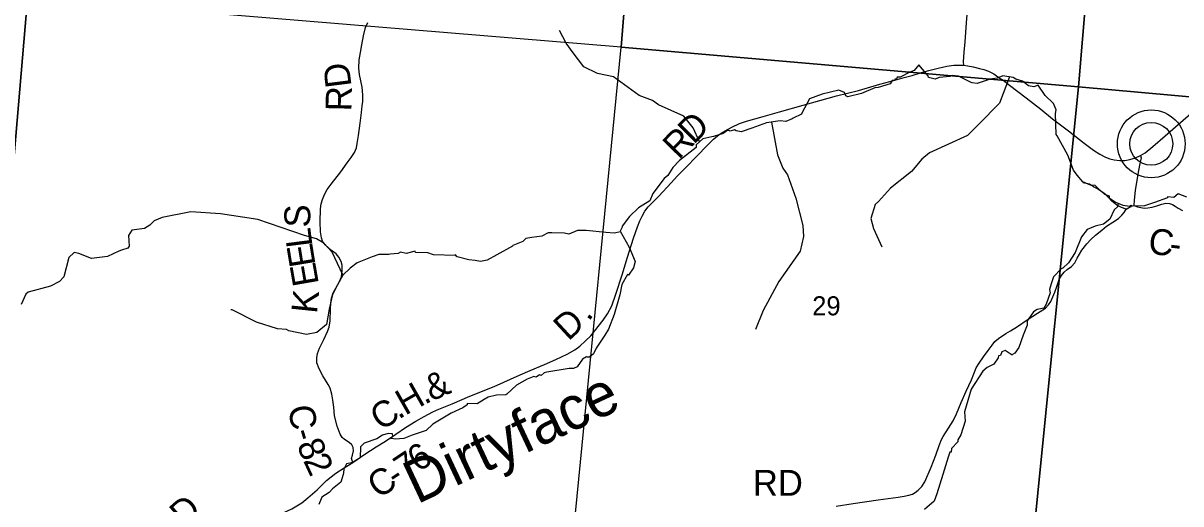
# Model space of a CAD drawing. Extents: x 1878108 to 2183446, y 146837 to 508383.
# Drawn here: x 1945765 to 1959185, y 288621 to 294193 of the extents above; entities that cross this region are included whole.
import ezdxf

# ---------------------------------------------------------------- set-up
doc = ezdxf.new("R2010")
doc.units = 0
for name, color, linetype in [('GM_X_Adjacent_County', 7, 'Continuous'), ('GM_X_County', 7, 'Continuous'), ('GM_X_County_Road', 7, 'Continuous'), ('GM_X_County_Road_Text', 7, 'Continuous'), ('GM_X_Minor_River', 7, 'Continuous'), ('GM_X_Minor_River_Text', 7, 'Continuous'), ('GM_X_Section', 7, 'Continuous'), ('GM_X_Section_Text', 7, 'Continuous'), ('GM_X_Township', 7, 'Continuous'), ('GM_X_Township_Road', 7, 'Continuous'), ('GM_X_Township_Road_Text', 7, 'Continuous'), ('GM_X_Township_ROW', 7, 'Continuous'), ('GM_X_Unincorporated', 7, 'Continuous'), ('GM_X_Unincorporated_Location', 7, 'Continuous')]:
    doc.layers.add(name, color=color, linetype=linetype)

msp = doc.modelspace()

# ---------------------------------------------------------------- linework, layer by layer
at = {"layer": 'GM_X_Adjacent_County'}
msp.add_lwpolyline([(1923046, 277654), (1923342, 280921), (1923726, 285166), (1924414, 292311), (1924469, 293153), (1924887, 299587), (1925256, 303586), (1925774, 309211), (1931071, 308772), (1932946, 308617), (1934622, 308532), (1940473, 308073), (1940781, 308049), (1946953, 307566), (1946499, 302372), (1946238, 299382), (1946067, 297426), (1944907, 283849), (1944903, 283729), (1945544, 283670), (1949278, 283311), (1954438, 282859), (1961539, 282259)], dxfattribs=at)
at = {"layer": 'GM_X_County'}
msp.add_lwpolyline([(1961539, 282259), (1954438, 282859), (1949278, 283311), (1945544, 283670), (1944903, 283729), (1944907, 283849), (1946067, 297426), (1946238, 299382), (1946499, 302372), (1946953, 307566), (1947119, 309329), (1947259, 310824), (1951372, 310518), (1954993, 310242), (1956742, 310075), (1958100, 309945), (1959932, 309778)], dxfattribs=at)
at = {"layer": 'GM_X_County_Road'}
for points in [[(1956471, 294794), (1956487, 294775), (1956558, 294673), (1956638, 294546), (1956686, 294462), (1956704, 294413), (1956708, 294341), (1956695, 294195), (1956681, 293975), (1956671, 293855), (1956663, 293745), (1956666, 293707)], [(1949587, 289102), (1949573, 289145), (1949582, 289187), (1949595, 289234), (1949592, 289273), (1949575, 289306), (1949544, 289332), (1949491, 289365), (1949463, 289390), (1949441, 289427), (1949407, 289523), (1949374, 289642), (1949366, 289742), (1949355, 289821), (1949344, 289892), (1949325, 289960), (1949300, 290005), (1949238, 290103), (1949198, 290185), (1949171, 290257), (1949169, 290315), (1949176, 290365), (1949201, 290426), (1949251, 290526), (1949293, 290619), (1949312, 290669), (1949324, 290744), (1949328, 290882), (1949330, 290948), (1949338, 291005), (1949359, 291068), (1949388, 291121), (1949429, 291189), (1949454, 291252), (1949463, 291326), (1949463, 291386), (1949453, 291432), (1949426, 291482), (1949393, 291520), (1949340, 291559), (1949266, 291622), (1949235, 291665), (1949222, 291706), (1949212, 291775), (1949207, 291890), (1949213, 292040), (1949218, 292098), (1949235, 292147), (1949259, 292208), (1949290, 292265), (1949335, 292325), (1949446, 292468), (1949522, 292572), (1949569, 292636), (1949606, 292692), (1949631, 292749), (1949637, 292797), (1949652, 292891), (1949673, 293034), (1949686, 293158), (1949695, 293233), (1949701, 293286), (1949701, 293364), (1949693, 293450), (1949663, 293598), (1949656, 293673), (1949660, 293767), (1949675, 293853), (1949690, 293941), (1949709, 294045), (1949735, 294143), (1949759, 294200)], [(1949587, 289102), (1949637, 289135), (1949727, 289198), (1949857, 289282), (1949965, 289349), (1950084, 289429), (1950196, 289507), (1950317, 289581), (1950413, 289633), (1950513, 289686), (1950585, 289717), (1950740, 289782), (1950944, 289869), (1951226, 289983), (1951525, 290118), (1951641, 290166), (1951809, 290238), (1951941, 290295), (1952072, 290355), (1952160, 290407), (1952219, 290449), (1952285, 290510), (1952345, 290567), (1952389, 290624), (1952487, 290751), (1952538, 290824), (1952590, 290916), (1952637, 291050), (1952710, 291275), (1952772, 291479), (1952840, 291701), (1952885, 291831), (1952914, 291903), (1952940, 291955), (1952970, 292012), (1953012, 292065), (1953133, 292188), (1953275, 292341), (1953351, 292425), (1953435, 292507), (1953584, 292662), (1953685, 292769), (1953769, 292850), (1953813, 292885), (1953855, 292917), (1953902, 292946), (1953981, 292988), (1954067, 293028), (1954151, 293057), (1954345, 293112), (1954531, 293164), (1954808, 293242), (1955193, 293352), (1955450, 293414), (1955695, 293484), (1955871, 293534), (1955977, 293564), (1956071, 293587), (1956179, 293620), (1956265, 293644), (1956371, 293672), (1956474, 293694), (1956553, 293706), (1956666, 293707)], [(1956666, 293707), (1956716, 293697), (1956777, 293685), (1956851, 293668), (1956903, 293654), (1956956, 293636), (1957017, 293605), (1957080, 293560), (1957124, 293531), (1957199, 293475), (1957390, 293329), (1957561, 293195), (1957699, 293084), (1957882, 292944), (1958064, 292801), (1958173, 292719), (1958244, 292673), (1958313, 292639), (1958362, 292619), (1958413, 292610), (1958477, 292602), (1958536, 292602), (1958592, 292611), (1958660, 292630), (1958719, 292657)], [(1958719, 292657), (1958770, 292690), (1958859, 292762), (1959002, 292886), (1959122, 292992), (1959415, 293247)], [(1958719, 292657), (1958726, 292630), (1958718, 292598), (1958704, 292545), (1958685, 292443), (1958655, 292254), (1958645, 292142), (1958640, 292079)], [(1958640, 292079), (1958682, 292065), (1958723, 292055), (1958758, 292050), (1958803, 292052), (1958854, 292060), (1958905, 292075), (1958966, 292093), (1959010, 292106), (1959053, 292104), (1959087, 292091), (1959119, 292071), (1959152, 292050), (1959203, 292023)]]:
    msp.add_lwpolyline(points, dxfattribs=at)
at = {"layer": 'GM_X_Minor_River'}
for points in [[(1953605, 292816), (1953531, 292981), (1953424, 293115), (1953130, 293245), (1953061, 293296), (1952904, 293353), (1952610, 293570), (1952421, 293611), (1952266, 293686), (1952140, 293848), (1952060, 293962), (1951983, 294108)], [(1959254, 292176), (1959152, 292215), (1959104, 292173), (1959032, 292179), (1959032, 292167), (1958878, 292113), (1958764, 292077), (1958624, 292072), (1958610, 292078), (1958590, 292068), (1958516, 292078), (1958424, 292118), (1958357, 292162), (1958357, 292186), (1958305, 292206), (1958227, 292276), (1958191, 292310), (1958139, 292314), (1958049, 292353), (1957984, 292429), (1957940, 292489), (1957876, 292663), (1957751, 292887), (1957741, 292903), (1957730, 293147), (1957738, 293187), (1957708, 293263), (1957612, 293353), (1957531, 293476), (1957481, 293456), (1957419, 293466), (1957349, 293522), (1957271, 293542), (1957241, 293562), (1957121, 293582), (1957055, 293554), (1956973, 293543), (1956825, 293493), (1956764, 293501), (1956754, 293505), (1956606, 293577), (1956534, 293587), (1956508, 293576), (1956384, 293564), (1956338, 293544), (1956260, 293564), (1956256, 293582), (1956147, 293708), (1956094, 293646), (1956044, 293624), (1955932, 293565), (1955898, 293567), (1955888, 293545), (1955870, 293545), (1955874, 293533), (1955840, 293527), (1955816, 293491), (1955678, 293447), (1955636, 293445), (1955482, 293377), (1955324, 293340), (1955302, 293350), (1955286, 293390), (1955220, 293416), (1955026, 293370), (1954880, 293317), (1954793, 293149)], [(1957199, 293569), (1957082, 293264), (1956844, 293021), (1956711, 292891), (1956271, 292690), (1956184, 292615), (1956062, 292475), (1955819, 292280), (1955682, 292127), (1955642, 292089), (1955592, 291928), (1955623, 291813), (1955719, 291599)], [(1954793, 293149), (1954788, 293139), (1954692, 293091), (1954678, 293085), (1954606, 293053), (1954540, 293061), (1954380, 293038), (1954211, 292977)], [(1954211, 292977), (1954090, 292934), (1954030, 292946), (1954010, 292958), (1953962, 292942), (1953932, 292954), (1953878, 292914), (1953766, 292881), (1953750, 292877), (1953642, 292853), (1953568, 292781), (1953566, 292753), (1953374, 292601), (1953295, 292520), (1953239, 292428), (1953197, 292394), (1953065, 292220)], [(1954438, 293047), (1954510, 292665), (1954570, 292512), (1954627, 292434), (1954723, 292166), (1954802, 291847), (1954809, 291720), (1954773, 291551), (1954526, 291200), (1954342, 290862), (1954255, 290643)], [(1953065, 292220), (1953028, 292132), (1952898, 292052), (1952794, 291953), (1952710, 291841), (1952708, 291829), (1952684, 291781), (1952789, 291595), (1952859, 291432), (1952840, 291356), (1952784, 291273), (1952772, 291279), (1952704, 291165), (1952682, 291043), (1952617, 290817), (1952551, 290647), (1952507, 290575), (1952406, 290425), (1952378, 290359), (1952330, 290323), (1952308, 290323), (1952296, 290324), (1952248, 290298), (1952188, 290210), (1952144, 290188), (1952094, 290190), (1951836, 290146), (1951804, 290140), (1951768, 290107), (1951752, 290115), (1951710, 290089), (1951686, 290097), (1951606, 290067), (1951482, 289995), (1951373, 289891), (1951359, 289883), (1951253, 289880), (1951156, 289858), (1951109, 289830), (1951029, 289780), (1950911, 289784), (1950911, 289770), (1950863, 289734), (1950725, 289671), (1950515, 289543), (1950435, 289473), (1950273, 289417), (1950177, 289380), (1950077, 289370), (1950039, 289380), (1950029, 289380), (1950043, 289382), (1950033, 289388), (1950049, 289400), (1950047, 289434), (1949997, 289438), (1949929, 289416), (1949863, 289374), (1949719, 289326), (1949677, 289283), (1949671, 289153), (1949613, 289119), (1949588, 289099), (1949513, 289085), (1949482, 289021), (1949480, 288979), (1949476, 288961), (1949448, 288873), (1949350, 288793), (1949312, 288751), (1949226, 288699), (1949193, 288614)], [(1958459, 292103), (1958452, 292064), (1958412, 292028), (1958360, 291922), (1958290, 291862), (1958190, 291840), (1958098, 291802), (1958033, 291717)], [(1949471, 291275), (1949349, 291540), (1949252, 291643), (1949165, 291691), (1949027, 291731), (1948487, 291918), (1948308, 291945), (1948052, 291982), (1947710, 292005), (1947378, 291940), (1947285, 291902), (1947233, 291851), (1947170, 291811), (1947023, 291795), (1946988, 291733), (1946994, 291606), (1946978, 291583), (1946904, 291562), (1946873, 291550), (1946743, 291490), (1946556, 291463), (1946411, 291523), (1946358, 291534), (1946294, 291478), (1946238, 291251), (1946186, 291198), (1946084, 291145), (1945822, 291076), (1945797, 291052), (1945742, 290931)], [(1952688, 291774), (1952616, 291759), (1952518, 291767), (1952292, 291790), (1952192, 291790), (1952090, 291748), (1952042, 291758), (1951894, 291762), (1951850, 291762), (1951776, 291724), (1951662, 291709), (1951592, 291697), (1951556, 291663), (1951442, 291617), (1951438, 291607), (1951256, 291507), (1951142, 291444), (1951066, 291430), (1951006, 291442), (1950930, 291448), (1950798, 291486), (1950774, 291510), (1950774, 291498), (1950521, 291509), (1950455, 291529), (1950313, 291535), (1950311, 291549), (1950203, 291522), (1950141, 291540), (1950113, 291522), (1950021, 291516), (1950003, 291510), (1949887, 291512), (1949811, 291486), (1949637, 291415), (1949555, 291351), (1949469, 291273), (1949410, 291159), (1949352, 291047), (1949314, 290877), (1949281, 290699), (1949171, 290608), (1949051, 290582), (1948845, 290628), (1948817, 290640), (1948713, 290648), (1948470, 290727), (1948188, 290871), (1948172, 290871)], [(1958033, 291717), (1957961, 291535), (1957883, 291413), (1957815, 291353), (1957797, 291347), (1957709, 291253), (1957682, 291171), (1957664, 291107), (1957670, 291067), (1957622, 290935), (1957596, 290891), (1957520, 290872), (1957478, 290846), (1957444, 290796), (1957403, 290742), (1957405, 290692), (1957359, 290576), (1957307, 290434), (1957261, 290366), (1957235, 290354), (1957228, 290344), (1957147, 290398), (1957109, 290384), (1957095, 290340), (1957073, 290336), (1957067, 290314), (1957018, 290240), (1956938, 290203), (1956890, 290159), (1956754, 289949), (1956677, 289687), (1956683, 289579), (1956636, 289419), (1956598, 289363), (1956598, 289339), (1956526, 289261), (1956522, 289221), (1956508, 289219), (1956492, 289175), (1956488, 289163), (1956425, 288960), (1956357, 288736), (1956327, 288652), (1956212, 288556)]]:
    msp.add_lwpolyline(points, dxfattribs=at)
at = {"layer": 'GM_X_Section'}
for points in [[(1953129, 299324), (1952697, 293914), (1945816, 294485), (1945990, 296456), (1946292, 299873)], [(1953129, 299324), (1958455, 298891), (1958000, 293456), (1952697, 293914)], [(1963960, 298443), (1963454, 292964), (1958000, 293456), (1958455, 298891)], [(1958000, 293456), (1957452, 288016), (1952167, 288511), (1952697, 293914)], [(1963454, 292964), (1962987, 287410), (1957452, 288016), (1958000, 293456)]]:
    msp.add_lwpolyline(points, close=True, dxfattribs=at)
at = {"layer": 'GM_X_Township'}
msp.add_lwpolyline([(1961539, 282259), (1954438, 282859), (1949278, 283311), (1945544, 283670), (1944903, 283729), (1944907, 283849), (1946067, 297426), (1946238, 299382), (1946499, 302372), (1946953, 307566), (1947119, 309329), (1947259, 310824), (1951372, 310518), (1954993, 310242), (1956742, 310075), (1958100, 309945), (1959932, 309778)], dxfattribs=at)
at = {"layer": 'GM_X_Township_Road'}
for points in [[(1955191, 288595), (1955387, 288625), (1955675, 288666), (1955907, 288700), (1955976, 288708), (1956031, 288720), (1956073, 288735), (1956105, 288753), (1956141, 288781), (1956183, 288822), (1956219, 288877), (1956290, 289046), (1956344, 289184), (1956382, 289299), (1956409, 289365), (1956430, 289403), (1956491, 289497), (1956544, 289585), (1956584, 289664), (1956639, 289796), (1956698, 289927), (1956758, 290059), (1956812, 290199), (1956846, 290250), (1956899, 290324), (1956951, 290399), (1956996, 290461), (1957028, 290501), (1957073, 290536), (1957157, 290594), (1957212, 290627), (1957290, 290678), (1957402, 290755), (1957522, 290833), (1957615, 290889), (1957649, 290929), (1957676, 290968), (1957725, 291074), (1957752, 291153), (1957773, 291220), (1957801, 291268), (1957832, 291308), (1957867, 291336), (1957916, 291374), (1957955, 291413), (1957982, 291467), (1958036, 291560), (1958096, 291634), (1958141, 291684), (1958195, 291734), (1958268, 291793), (1958323, 291841), (1958397, 291886), (1958463, 291930), (1958501, 291968), (1958529, 291999), (1958553, 292038), (1958617, 292074), (1958640, 292079)], [(1958553, 292038), (1958497, 292056), (1958441, 292083), (1958399, 292118), (1958386, 292131)], [(1947221, 287288), (1947233, 287304), (1947295, 287371), (1947398, 287501), (1947502, 287603), (1947620, 287710), (1947779, 287845), (1947851, 287914), (1948000, 288045), (1948147, 288172), (1948244, 288253), (1948317, 288300), (1948448, 288368), (1948666, 288472), (1948772, 288514), (1948878, 288564), (1948919, 288587), (1948997, 288634), (1949066, 288689), (1949172, 288783), (1949281, 288891), (1949388, 288978), (1949488, 289039), (1949587, 289102)]]:
    msp.add_lwpolyline(points, dxfattribs=at)
at = {"layer": 'GM_X_Township_ROW'}
msp.add_lwpolyline([(1958386, 292131), (1958346, 292172), (1958309, 292210), (1958258, 292246), (1958218, 292271), (1958173, 292294), (1958126, 292328), (1958049, 292343)], dxfattribs=at)
at = {"layer": 'GM_X_Unincorporated'}
for radius in [393, 249]:
    msp.add_circle((1958842, 292794), radius, dxfattribs=at)
at = {"layer": 'GM_X_Unincorporated_Location'}
msp.add_line((1958842, 292794), (1958842, 292794), dxfattribs=at)

# ---------------------------------------------------------------- texts
at = {"layer": 'GM_X_County_Road_Text'}
for s, rotation, p in [('D', 97.1973, (1949573, 293463)), ('R', 88.7685, (1949570, 293169)), ('D', 44.6986, (1953536, 292779)), ('R', 45.7604, (1953365, 292603)), ('S', 89.4559, (1949092, 291823)), ('L', 97.2643, (1949120, 291611)), ('C', 352.9491, (1958797, 291524)), ('E', 99.3109, (1949156, 291392)), ('-', 353.0504, (1959042, 291494)), ('E', 99.8904, (1949194, 291172)), ('K', 84.1067, (1949170, 290819)), ('D', 42.801, (1952085, 290500)), ('.', 54.1381, (1952321, 290727)), ('&', 23.4657, (1950499, 289807)), ('H', 29.5908, (1950193, 289641)), ('C', 277.9306, (1948839, 289748)), ('C', 32.9247, (1949912, 289460)), ('.', 25.2011, (1950417, 289769)), ('.', 32.4401, (1950118, 289594)), ('-', 286.7909, (1948884, 289454)), ('8', 292.913, (1948932, 289304)), ('6', 34.0249, (1950348, 288981)), ('2', 294.8914, (1949008, 289123)), ('7', 33.6854, (1950192, 288878)), ('C', 33.5926, (1949884, 288673)), ('-', 33.6074, (1950089, 288809))]:
    msp.add_text(s, height=300, rotation=rotation, dxfattribs=at).set_placement(p)
at = {"layer": 'GM_X_Minor_River_Text'}
msp.add_text('Dirtyface', height=500, rotation=25.1115, dxfattribs=at).set_placement((1950330, 288612))
at = {"layer": 'GM_X_Section_Text'}
msp.add_text('29', height=221, rotation=0, dxfattribs=at).set_placement((1954912, 290806))
at = {"layer": 'GM_X_Township_Road_Text'}
for s, rotation, p in [('RD', 0, (1954224, 288714)), ('D', 41.5038, (1947630, 288337))]:
    msp.add_text(s, height=300, rotation=rotation, dxfattribs=at).set_placement(p)

doc.saveas('drawing.dxf')
